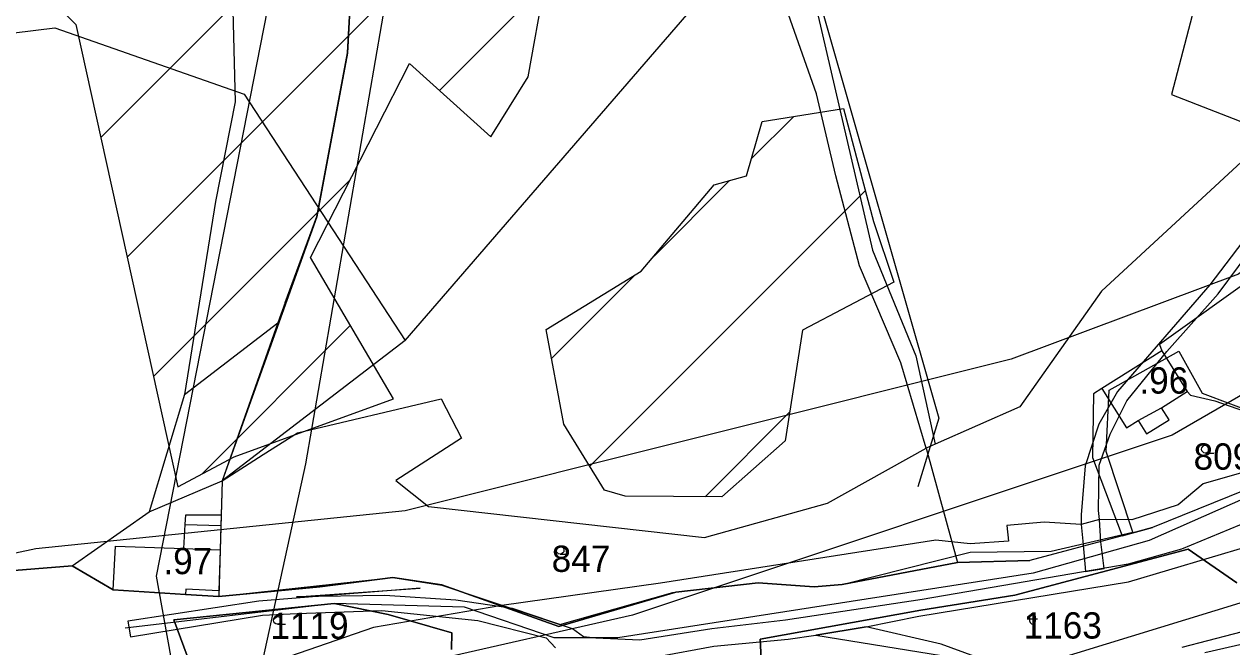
# Model space of a CAD drawing. Extents: x -564810 to -550519, y -1045831 to -1034011.
# Drawn here: x -554954.1 to -554719.8, y -1038074.8 to -1037954.1 of the extents above; entities that cross this region are included whole.
import ezdxf

# ---------------------------------------------------------------- set-up
doc = ezdxf.new("R2010")
doc.units = 0
for name, color, linetype in [('Biokoridory', 7, 'Continuous'), ('Interakční prvky', 7, 'Continuous'), ('KN stav', 7, 'Continuous'), ('Lesní porost', 7, 'Continuous'), ('Obvod KPU', 7, 'Continuous'), ('Parcelní čísla', 7, 'Continuous'), ('Polní cesty stavající', 7, 'Continuous'), ('STG', 7, 'Continuous'), ('vodní toky', 7, 'Continuous'), ('Vrstva 22', 7, 'Continuous'), ('Vrstva 33', 7, 'Continuous'), ('Vrstva 39', 7, 'Continuous'), ('Vrstva 4', 7, 'Continuous'), ('zamokř ploch', 7, 'Continuous')]:
    doc.layers.add(name, color=color, linetype=linetype)

msp = doc.modelspace()

# ---------------------------------------------------------------- linework, layer by layer
at = {"layer": 'Biokoridory'}
for points in [[(-554796.72, -1038757.4), (-554746.33, -1038713.88), (-554739.46, -1038652.04), (-554764.65, -1038550.12), (-554807.02, -1038437.89), (-554841.38, -1038338.25), (-554866.57, -1038268.39), (-554902.08, -1038207.7), (-554928.42, -1038061.11), (-554895.2, -1037891.62), (-554875.74, -1037819.47)], [(-554858.31, -1037832.03), (-554882.36, -1037939.68), (-554899.54, -1038039.32), (-554913.28, -1038102.3), (-554881.21, -1038204.23), (-554823.95, -1038296.99), (-554787.31, -1038421.82), (-554748.37, -1038538.63), (-554716.3, -1038643.99), (-554719.74, -1038719.58), (-554786.16, -1038781.42)]]:
    msp.add_lwpolyline(points, dxfattribs=at)
at = {"layer": 'Interakční prvky'}
for p, q in [((-554802.49, -1037940.19), (-554776.7, -1038030.5)), ((-554776.7, -1038030.5), (-554780.73, -1038043.81))]:
    msp.add_line(p, q, dxfattribs=at)
at = {"layer": 'KN stav'}
for p, q in [((-554891.36, -1037959.64), (-554890.25, -1037938.53)), ((-554803.06, -1037939.53), (-554789.53, -1037997.9)), ((-554800.42, -1037967.57), (-554809.64, -1037941.25)), ((-554727.5, -1037952.35), (-554731.54, -1037967.69)), ((-554897.32, -1037991.38), (-554891.36, -1037959.64)), ((-554796.65, -1037983.46), (-554800.42, -1037967.57)), ((-554731.54, -1037967.69), (-554712.07, -1037975.29)), ((-554712.07, -1037975.29), (-554745.14, -1038005.84)), ((-554792.05, -1038000.9), (-554796.65, -1037983.46)), ((-554903.47, -1038008.04), (-554897.32, -1037991.38)), ((-554701.12, -1037992.8), (-554733.85, -1038016.16)), ((-554789.53, -1037997.9), (-554781.16, -1038018.4)), ((-554784.02, -1038019.74), (-554792.05, -1038000.9)), ((-554745.14, -1038005.84), (-554760.97, -1038028.3)), ((-554903.47, -1038008.04), (-554904.93, -1038012.01)), ((-554904.93, -1038012.01), (-554915.72, -1038042.6)), ((-554733.85, -1038016.16), (-554733.41, -1038017.44)), ((-554781.16, -1038018.4), (-554777.4, -1038035.53)), ((-554733.41, -1038017.44), (-554745.03, -1038024.7)), ((-554733.41, -1038017.44), (-554728.48, -1038025.32)), ((-554779.1, -1038036.27), (-554784.02, -1038019.74)), ((-554901.06, -1038033.32), (-554873.2, -1038026.73)), ((-554873.2, -1038026.73), (-554869.3, -1038034.38)), ((-554746.7, -1038025.78), (-554746.86, -1038038.08)), ((-554745.03, -1038024.7), (-554746.7, -1038025.78)), ((-554745.03, -1038024.7), (-554740.25, -1038032.35)), ((-554733.48, -1038028.44), (-554728.48, -1038025.32)), ((-554728.48, -1038025.32), (-554727.88, -1038026)), ((-554727.88, -1038026), (-554723.12, -1038027.08)), ((-554760.97, -1038028.3), (-554777.4, -1038035.53)), ((-554732.01, -1038030.8), (-554733.48, -1038028.44)), ((-554723.12, -1038027.08), (-554709.81, -1038031.81)), ((-554740.25, -1038032.35), (-554737.99, -1038030.94)), ((-554737.99, -1038030.94), (-554736.38, -1038033.53)), ((-554736.38, -1038033.53), (-554732.01, -1038030.8)), ((-554907.72, -1038037.53), (-554901.06, -1038033.32)), ((-554869.3, -1038034.38), (-554881.98, -1038042.55)), ((-554777.4, -1038035.53), (-554779.1, -1038036.27)), ((-554915.72, -1038042.6), (-554907.72, -1038037.53)), ((-554798.25, -1038046.94), (-554779.1, -1038036.27)), ((-554779.1, -1038036.27), (-554773.08, -1038058.49)), ((-554746.86, -1038038.08), (-554741.13, -1038053.28)), ((-554704.76, -1038039.29), (-554735.21, -1038051.7)), ((-554929.89, -1038048.63), (-554915.72, -1038042.6)), ((-554915.72, -1038042.6), (-554915.9, -1038049.22)), ((-554881.98, -1038042.55), (-554875.7, -1038047.6)), ((-554875.7, -1038047.6), (-554822.14, -1038053.6)), ((-554822.14, -1038053.6), (-554798.25, -1038046.94)), ((-554944.8, -1038059.14), (-554929.89, -1038048.63)), ((-554915.9, -1038049.22), (-554915.96, -1038051.27)), ((-554915.96, -1038051.27), (-554916.09, -1038056)), ((-554741.13, -1038053.28), (-554735.21, -1038051.7)), ((-554735.21, -1038051.7), (-554741.13, -1038053.28)), ((-554741.13, -1038053.28), (-554759.05, -1038058.07)), ((-554916.09, -1038056), (-554916.32, -1038063.96)), ((-554728.28, -1038055.91), (-554761.94, -1038064.83)), ((-554761.94, -1038064.83), (-554728.28, -1038055.91)), ((-554718.89, -1038062.44), (-554728.28, -1038055.91)), ((-554728.28, -1038055.91), (-554718.89, -1038062.44)), ((-554994.45, -1038063.05), (-554944.8, -1038059.14)), ((-554944.8, -1038059.14), (-554994.45, -1038063.05)), ((-554944.8, -1038059.14), (-554936.85, -1038063.76)), ((-554936.85, -1038063.76), (-554944.8, -1038059.14)), ((-554795.41, -1038062.74), (-554773.08, -1038058.49)), ((-554773.08, -1038058.49), (-554795.41, -1038062.74)), ((-554773.08, -1038058.49), (-554759.05, -1038058.07)), ((-554759.05, -1038058.07), (-554773.08, -1038058.49)), ((-554896.72, -1038063.16), (-554882.56, -1038061.36)), ((-554882.56, -1038061.36), (-554896.72, -1038063.16)), ((-554882.56, -1038061.36), (-554873.11, -1038062.82)), ((-554873.11, -1038062.82), (-554882.56, -1038061.36)), ((-554936.85, -1038063.76), (-554922.8, -1038064.66)), ((-554922.8, -1038064.66), (-554936.85, -1038063.76)), ((-554916.35, -1038065.07), (-554896.72, -1038063.16)), ((-554896.72, -1038063.16), (-554916.35, -1038065.07)), ((-554916.32, -1038063.96), (-554916.35, -1038065.07)), ((-554873.11, -1038062.82), (-554850.38, -1038070.88)), ((-554850.38, -1038070.88), (-554873.11, -1038062.82)), ((-554850.38, -1038070.88), (-554827.68, -1038064.2)), ((-554827.68, -1038064.2), (-554850.38, -1038070.88)), ((-554827.68, -1038064.2), (-554811.71, -1038062.4)), ((-554811.71, -1038062.4), (-554827.68, -1038064.2)), ((-554811.71, -1038062.4), (-554800.85, -1038063.17)), ((-554800.85, -1038063.17), (-554811.71, -1038062.4)), ((-554800.85, -1038063.17), (-554795.41, -1038062.74)), ((-554795.41, -1038062.74), (-554800.85, -1038063.17)), ((-554893.99, -1038066.45), (-554925.08, -1038069.61)), ((-554925.08, -1038069.61), (-554893.99, -1038066.45)), ((-554922.8, -1038064.66), (-554916.35, -1038065.07)), ((-554916.35, -1038065.07), (-554922.8, -1038064.66)), ((-554883.52, -1038068.53), (-554893.99, -1038066.45)), ((-554893.99, -1038066.45), (-554883.52, -1038068.53)), ((-554761.94, -1038064.83), (-554780.16, -1038067.72)), ((-554780.16, -1038067.72), (-554761.94, -1038064.83)), ((-554871.14, -1038072.13), (-554883.52, -1038068.53)), ((-554883.52, -1038068.53), (-554871.14, -1038072.13)), ((-554780.16, -1038067.72), (-554811.35, -1038073.32)), ((-554811.35, -1038073.32), (-554780.16, -1038067.72)), ((-554706.24, -1038068.84), (-554729.53, -1038074.97)), ((-554925.08, -1038069.61), (-554920.54, -1038081.74)), ((-554920.54, -1038081.74), (-554925.08, -1038069.61)), ((-554871.18, -1038075.35), (-554871.14, -1038072.13)), ((-554871.14, -1038072.13), (-554871.18, -1038075.35)), ((-554811.35, -1038073.32), (-554811.1, -1038078.38)), ((-554811.1, -1038078.38), (-554811.35, -1038073.32))]:
    msp.add_line(p, q, dxfattribs=at)
at = {"layer": 'Lesní porost'}
for p, q in [((-554939.25, -1037976.05), (-554856.19, -1037892.98)), ((-554934.14, -1037999.22), (-554853.25, -1037918.33)), ((-554873.55, -1037966.91), (-554853.18, -1037946.54)), ((-554812.98, -1037980.11), (-554804.83, -1037971.96)), ((-554929.03, -1038022.39), (-554890.86, -1037984.22)), ((-554831.92, -1037999.05), (-554817.27, -1037984.39)), ((-554844.39, -1038039.8), (-554790.92, -1037986.33)), ((-554851.79, -1038018.92), (-554835.56, -1038002.69)), ((-554919.66, -1038041.31), (-554890.84, -1038012.49)), ((-554822.03, -1038045.72), (-554805.61, -1038029.31))]:
    msp.add_line(p, q, dxfattribs=at)
for points in [[(-554924.31, -1038043.79), (-554913.37, -1038037.96), (-554882.46, -1038026.72), (-554898.59, -1037999.32), (-554879.33, -1037961.71), (-554863.57, -1037975.89), (-554856.33, -1037964.24), (-554853.18, -1037946.6), (-554853.27, -1037911.61), (-554855.78, -1037896.26), (-554858.98, -1037870.53), (-554873.26, -1037849.47), (-554912, -1037821.28), (-554929.58, -1037815.08), (-554936.31, -1037811.42), (-554958.12, -1037805.1), (-554976.94, -1037790.09), (-554992.49, -1037782.34), (-555026.65, -1037771.6), (-555039.2, -1037769.13), (-555054.86, -1037776.63), (-555067.38, -1037788.47), (-555084.68, -1037815.18), (-554944.09, -1037954.11)], [(-554852.85, -1038013.26), (-554834.39, -1038001.97), (-554820.23, -1037985.2), (-554813.95, -1037983.49), (-554810.93, -1037972.94), (-554795.17, -1037970.4), (-554789.33, -1037992.3), (-554785.4, -1038004.09), (-554803.14, -1038013.39), (-554806.48, -1038034.89), (-554818.75, -1038045.75), (-554837.51, -1038045.6), (-554841.54, -1038044.42), (-554849.41, -1038031.64)]]:
    msp.add_lwpolyline(points, close=True, dxfattribs=at)
at = {"layer": 'Obvod KPU'}
for p, q in [((-554890.25, -1037938.55), (-554891.36, -1037959.66)), ((-554891.36, -1037959.66), (-554897.32, -1037991.4)), ((-554897.32, -1037991.4), (-554915.72, -1038042.62)), ((-554741.88, -1038024.1), (-554730.12, -1038017.5)), ((-554730.12, -1038017.5), (-554725.56, -1038025.63)), ((-554743.6, -1038025.06), (-554741.88, -1038024.1)), ((-554744.23, -1038036.92), (-554743.6, -1038025.06)), ((-554725.56, -1038025.63), (-554706.76, -1038032.76)), ((-554739.04, -1038052.56), (-554744.23, -1038036.92)), ((-554915.72, -1038042.62), (-554916.35, -1038065.09)), ((-554754.88, -1038056.3), (-554739.04, -1038052.56)), ((-554795.4, -1038062.76), (-554770.61, -1038056.49)), ((-554770.61, -1038056.49), (-554754.88, -1038056.3)), ((-554916.35, -1038065.09), (-554882.56, -1038061.38)), ((-554882.56, -1038061.38), (-554873.11, -1038062.84)), ((-554873.11, -1038062.84), (-554850.21, -1038070.51)), ((-554828.26, -1038064.3), (-554811.71, -1038062.42)), ((-554811.71, -1038062.42), (-554800.85, -1038063.19)), ((-554800.85, -1038063.19), (-554795.4, -1038062.76)), ((-554850.21, -1038070.51), (-554828.26, -1038064.3)), ((-554703.45, -1038071.08), (-554725.09, -1038076))]:
    msp.add_line(p, q, dxfattribs=at)
at = {"layer": 'Polní cesty stavající'}
for p, q in [((-554712.16, -1037988.87), (-554724.12, -1038004.62)), ((-554722.49, -1038006.35), (-554710.78, -1037990.58)), ((-554724.12, -1038004.62), (-554742.02, -1038025.29)), ((-554732.41, -1038017.51), (-554722.49, -1038006.35)), ((-554740.21, -1038027.09), (-554732.41, -1038017.51)), ((-554742.02, -1038025.29), (-554745.64, -1038031.65)), ((-554745.56, -1038039.57), (-554745.56, -1038039.57)), ((-554933.98, -1038069.86), (-554933.48, -1038072.88)), ((-554790.78, -1038070.97), (-554800.5, -1038072.56)), ((-554776.25, -1038074.29), (-554790.78, -1038070.97)), ((-554800.5, -1038072.56), (-554776.15, -1038076.48)), ((-554765.09, -1038078.36), (-554776.25, -1038074.29))]:
    msp.add_line(p, q, dxfattribs=at)
for points in [[(-554745.56, -1038039.57), (-554743.46, -1038033.57), (-554740.21, -1038027.09)], [(-554745.64, -1038031.65), (-554748.29, -1038039.71), (-554749.07, -1038049.22), (-554749.04, -1038051.12), (-554748.72, -1038054.35), (-554748.22, -1038060.23), (-554744.57, -1038059.61)], [(-554744.57, -1038059.61), (-554745.23, -1038054.45), (-554745.51, -1038050.11), (-554745.72, -1038048.39), (-554745.56, -1038039.57)]]:
    msp.add_lwpolyline(points, dxfattribs=at)
at = {"layer": 'STG'}
for points in [[(-553755.9, -1037388.76), (-553770.59, -1037447.57), (-553770.59, -1037486.16), (-553811.01, -1037524.75), (-553882.66, -1037574.36), (-553954.3, -1037625.81), (-553980.02, -1037635), (-554031.46, -1037658.89), (-554167.41, -1037688.29), (-554299.68, -1037714.02), (-554404.39, -1037728.72), (-554477.88, -1037741.58), (-554523.8, -1037756.28), (-554578.92, -1037787.52), (-554611.99, -1037848.16), (-554634.03, -1037903.29), (-554661.59, -1037958.42), (-554678.12, -1037969.44), (-554718.54, -1038002.52), (-554762.63, -1038019.06), (-554880.2, -1038048.46), (-554951.85, -1038055.81), (-555038.19, -1038074.19)], [(-554880.2, -1038015.38), (-554821.41, -1037947.39), (-554771.81, -1037853.67), (-554747.93, -1037743.42), (-554740.58, -1037684.62), (-554740.58, -1037629.49), (-554758.95, -1037587.22), (-554790.18, -1037559.66), (-554819.58, -1037522.91), (-554825.09, -1037508.21), (-554856.32, -1037447.57), (-554871.02, -1037423.68), (-554915.11, -1037423.68), (-554959.2, -1037445.73)], [(-554869.18, -1038103.59), (-554792.02, -1038088.89), (-554702, -1038061.32), (-554637.7, -1038026.41), (-554593.61, -1037978.63), (-554527.48, -1037903.29), (-554454, -1037844.49), (-554369.49, -1037815.08), (-554308.86, -1037802.22), (-554193.13, -1037767.31), (-554149.04, -1037743.42)], [(-554281.31, -1037763.63), (-554336.42, -1037765.47), (-554408.07, -1037782.01), (-554476.04, -1037791.2), (-554523.8, -1037813.25), (-554580.75, -1037873.89), (-554626.68, -1037947.39), (-554683.63, -1038006.19), (-554731.4, -1038033.76), (-554836.11, -1038068.67), (-554916.94, -1038087.05), (-554988.59, -1038101.75)], [(-555082.28, -1037971.28), (-554948.17, -1037954.74), (-554911.43, -1037967.61), (-554880.2, -1038015.38), (-554915.72, -1038042.62)]]:
    msp.add_lwpolyline(points, dxfattribs=at)
at = {"layer": 'vodní toky'}
msp.add_lwpolyline([(-554666.01, -1038013.84), (-554695.31, -1038036.32), (-554735.84, -1038054.17), (-554758.35, -1038060.56), (-554838.97, -1038073.11), (-554851.29, -1038073.11), (-554868.67, -1038067.16), (-554893.99, -1038066.45), (-554934.53, -1038071.18)], dxfattribs=at)
at = {"layer": 'Vrstva 33'}
msp.add_lwpolyline([(-554713.45, -1038039.78), (-554725.42, -1038043.2), (-554730.22, -1038047.31), (-554739.2, -1038050.21), (-554745.51, -1038050.11), (-554749.04, -1038051.12), (-554756.22, -1038050.65), (-554763.51, -1038051.32), (-554763.13, -1038054.33), (-554770.58, -1038054.85), (-554777.24, -1038054.11), (-554830.65, -1038062.46), (-554861.43, -1038066.8), (-554886.37, -1038071.1), (-554902.62, -1038076.67), (-554929.27, -1038076.75), (-554940.78, -1038079.16), (-554958.42, -1038082.24)], dxfattribs=at)
at = {"layer": 'Vrstva 39'}
for p, q in [((-554701.29, -1038044.14), (-554729.59, -1038055.91)), ((-554729.59, -1038055.91), (-554739.95, -1038058.82)), ((-554739.89, -1038062.21), (-554716.42, -1038055.24)), ((-554739.95, -1038058.82), (-554779.91, -1038065.62)), ((-554780.53, -1038068.86), (-554739.89, -1038062.21)), ((-554908.58, -1038065.97), (-554933.98, -1038069.86)), ((-554884.13, -1038064.87), (-554901.3, -1038065.14)), ((-554870.39, -1038065.78), (-554884.13, -1038064.87)), ((-554859.39, -1038067.37), (-554870.39, -1038065.78)), ((-554779.91, -1038065.62), (-554806.39, -1038069.66)), ((-554933.48, -1038072.88), (-554907.88, -1038068.67)), ((-554907.88, -1038068.67), (-554901.17, -1038068.34)), ((-554901.17, -1038068.34), (-554884.72, -1038067.79)), ((-554884.72, -1038067.79), (-554866.09, -1038069.7)), ((-554847.72, -1038071.36), (-554859.39, -1038067.37)), ((-554790.78, -1038070.97), (-554780.53, -1038068.86)), ((-554933.98, -1038069.86), (-554933.48, -1038072.88)), ((-554933.98, -1038069.86), (-554933.48, -1038072.88)), ((-554866.09, -1038069.7), (-554852.86, -1038073.06)), ((-554806.39, -1038069.66), (-554820.69, -1038071.36)), ((-554800.5, -1038072.56), (-554790.78, -1038070.97)), ((-554852.86, -1038073.06), (-554851.04, -1038074.99)), ((-554845.61, -1038072.88), (-554847.72, -1038071.36)), ((-554843.18, -1038073.17), (-554845.61, -1038072.88)), ((-554834.68, -1038073.54), (-554843.18, -1038073.17)), ((-554820.69, -1038071.36), (-554834.68, -1038073.54)), ((-554820.35, -1038074.68), (-554805.89, -1038073.36)), ((-554805.89, -1038073.36), (-554800.5, -1038072.56)), ((-554831.53, -1038076.79), (-554820.35, -1038074.68))]:
    msp.add_line(p, q, dxfattribs=at)
msp.add_lwpolyline([(-554901.3, -1038065.14), (-554877.3, -1038063.42), (-554908.58, -1038065.97)], dxfattribs=at)
at = {"layer": 'Vrstva 4'}
for p, q in [((-554914.12, -1037930.64), (-554913.17, -1037969.14)), ((-554913.17, -1037969.14), (-554916.97, -1037988.45)), ((-554916.97, -1037988.45), (-554923.03, -1038025.87)), ((-554923.03, -1038025.87), (-554904.93, -1038012.01)), ((-554923.03, -1038025.87), (-554929.89, -1038048.63)), ((-554737.99, -1038030.94), (-554733.49, -1038028.44)), ((-554922.87, -1038051.08), (-554922.77, -1038049.22)), ((-554922.77, -1038049.22), (-554915.9, -1038049.22)), ((-554923.13, -1038055.76), (-554922.87, -1038051.08)), ((-554922.87, -1038051.08), (-554915.96, -1038051.27)), ((-554936.85, -1038063.76), (-554936.41, -1038055.29)), ((-554936.41, -1038055.29), (-554923.13, -1038055.76)), ((-554923.12, -1038055.76), (-554916.09, -1038056)), ((-554922.74, -1038063.65), (-554922.8, -1038064.66)), ((-554916.32, -1038063.96), (-554922.74, -1038063.65))]:
    msp.add_line(p, q, dxfattribs=at)
at = {"layer": 'zamokř ploch'}
for p, q in [((-554724.95, -1038037.24), (-554723.35, -1038037.24)), ((-554850.14, -1038056.84), (-554848.54, -1038056.84)), ((-554759, -1038069.9), (-554759, -1038068.9)), ((-554758, -1038068.9), (-554758, -1038069.9)), ((-554904.98, -1038070.44), (-554903.38, -1038070.44)), ((-554759.5, -1038069.4), (-554757.5, -1038069.4))]:
    msp.add_line(p, q, dxfattribs=at)
for centre in [(-554724.95, -1038036.49), (-554850.14, -1038056.09), (-554904.98, -1038069.69)]:
    msp.add_circle(centre, 0.75, dxfattribs=at)
for centre, start, end in [((-554758.5, -1038068.9), 0, 180), ((-554758.5, -1038069.9), 180, 0)]:
    msp.add_arc(centre, 0.5, start, end, dxfattribs=at)

# ---------------------------------------------------------------- texts
at = {"layer": 'Parcelní čísla'}
for s, p in [('809/1', (-554727.25, -1038040.46)), ('847', (-554851.78, -1038060.29)), ('1119', (-554906.34, -1038073.29)), ('1163', (-554760.22, -1038073.22))]:
    msp.add_text(s, height=5.1, dxfattribs=at).set_placement(p)
at = {"layer": 'Vrstva 22'}
for s, p in [('.96', (-554737.76, -1038025.71)), ('.97', (-554927.1, -1038060.73))]:
    msp.add_text(s, height=5.1, dxfattribs=at).set_placement(p)

doc.saveas('drawing.dxf')
